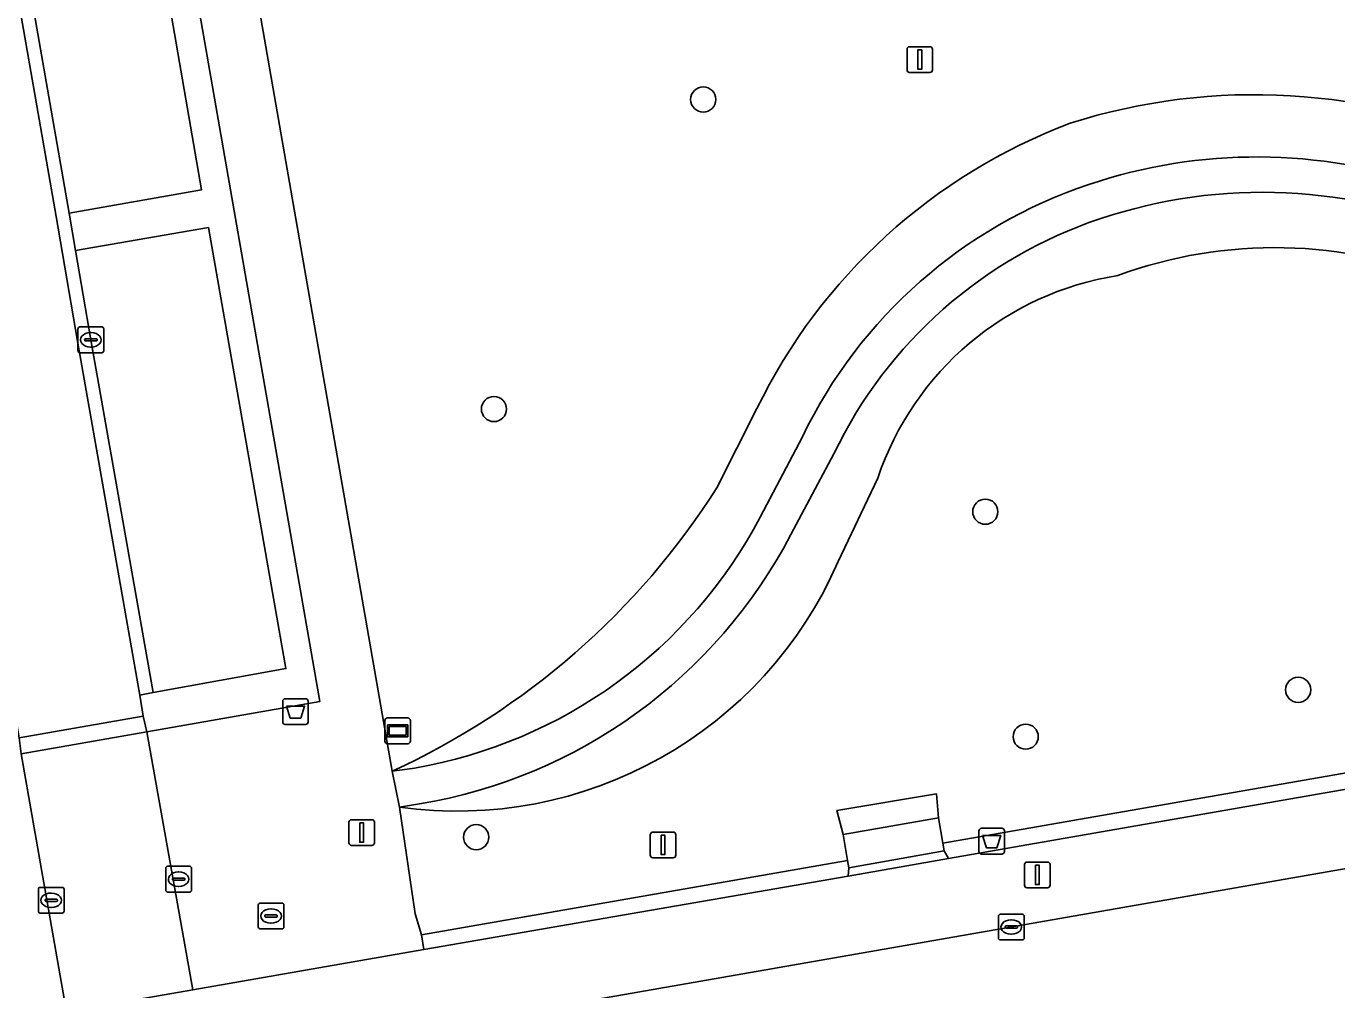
# Model space of a CAD drawing. Extents: x 162879 to 165540, y 384011 to 385181.
# Drawn here: x 164268.3 to 164319.3, y 384758.1 to 384795.5 of the extents above; entities that cross this region are included whole.
import ezdxf

# ---------------------------------------------------------------- set-up
doc = ezdxf.new("R2010")
doc.units = 0
for name, color, linetype in [('IMGEO_Afvalbak', 7, 'Continuous'), ('IMGEO_Boom', 7, 'Continuous'), ('IMGEO_Groenvoorziening', 7, 'Continuous'), ('IMGEO_Haag', 7, 'Continuous'), ('IMGEO_Kolk', 7, 'Continuous'), ('IMGEO_Lichtmast', 7, 'Continuous'), ('IMGEO_Parkeervlak_open', 7, 'Continuous'), ('IMGEO_Rijbaan_lokaal_gesloten', 7, 'Continuous'), ('IMGEO_Rijbaan_lokaal_open', 7, 'Continuous'), ('IMGEO_Rioolput', 7, 'Continuous'), ('IMGEO_Verkeersbordpaal', 7, 'Continuous'), ('IMGEO_Verkeerseiland_open', 7, 'Continuous'), ('IMGEO_Vlaggenmast', 7, 'Continuous'), ('IMGEO_Voetpad_gesloten', 7, 'Continuous'), ('IMGEO_Voetpad_open', 7, 'Continuous'), ('IMGEO_Wegwijzer', 7, 'Continuous')]:
    doc.layers.add(name, color=color, linetype=linetype)

msp = doc.modelspace()

# ---------------------------------------------------------------- linework, layer by layer
at = {"layer": 'IMGEO_Afvalbak'}
for p, q in [((164278.296, 384768.484), (164278.296, 384769.284)), ((164278.296, 384769.284), (164278.296, 384768.484)), ((164278.396, 384769.384), (164279.186, 384769.384)), ((164279.186, 384769.384), (164278.396, 384769.384)), ((164279.286, 384769.284), (164279.286, 384768.484)), ((164279.286, 384768.484), (164279.286, 384769.284)), ((164279.186, 384768.384), (164278.396, 384768.384)), ((164278.396, 384768.384), (164279.186, 384768.384)), ((164305.362, 384763.445), (164305.362, 384764.245)), ((164305.362, 384764.245), (164305.362, 384763.445)), ((164305.462, 384764.345), (164306.252, 384764.345)), ((164306.252, 384764.345), (164305.462, 384764.345)), ((164306.352, 384764.245), (164306.352, 384763.445)), ((164306.352, 384763.445), (164306.352, 384764.245)), ((164306.252, 384763.345), (164305.462, 384763.345)), ((164305.462, 384763.345), (164306.252, 384763.345))]:
    msp.add_line(p, q, dxfattribs=at)
for points in [[(164278.439, 384769.098), (164279.143, 384769.098), (164278.994, 384768.628), (164278.588, 384768.628), (164278.439, 384769.098)], [(164305.505, 384764.059), (164306.209, 384764.059), (164306.06, 384763.589), (164305.654, 384763.589), (164305.505, 384764.059)]]:
    msp.add_lwpolyline(points, dxfattribs=at)
for centre, start, end in [((164278.396, 384769.284), 90, 180), ((164278.396, 384769.284), 90, 180), ((164279.186, 384769.284), 0, 90), ((164279.186, 384769.284), 360, 90), ((164278.396, 384768.484), 180, 270), ((164278.396, 384768.484), 180, 270), ((164279.186, 384768.484), 270, 0), ((164279.186, 384768.484), 270, 0), ((164305.462, 384764.245), 90, 180), ((164305.462, 384764.245), 90, 180), ((164306.252, 384764.245), 0, 90), ((164306.252, 384764.245), 360, 90), ((164305.462, 384763.445), 180, 270), ((164305.462, 384763.445), 180, 270), ((164306.252, 384763.445), 270, 0), ((164306.252, 384763.445), 270, 0)]:
    msp.add_arc(centre, 0.1, start, end, dxfattribs=at)
at = {"layer": 'IMGEO_Boom'}
for centre in [(164294.643, 384792.685), (164286.507, 384780.647), (164305.608, 384776.656), (164317.769, 384769.728), (164307.179, 384767.908), (164285.818, 384764.002)]:
    msp.add_circle(centre, 0.489, dxfattribs=at)
at = {"layer": 'IMGEO_Groenvoorziening'}
for points in [[(164330.654, 384882.354), (164330.723, 384881.732), (164331.347, 384878.17), (164334.754, 384858.773), (164346.279, 384860.638), (164348.805, 384846.051), (164348.644, 384846), (164349.18, 384842.563), (164349.324, 384842.588), (164349.613, 384840.931), (164351.548, 384829.842), (164276.889, 384816.815), (164274.651, 384829.632), (164271.653, 384829.088), (164282.544, 384766.563)], [(164282.829, 384765.172), (164283.45, 384761.019), (164283.687, 384760.203), (164300.25, 384763.088), (164300.077, 384764.098), (164299.838, 384765.042), (164303.716, 384765.684), (164303.794, 384764.751), (164303.957, 384763.77), (164379.249, 384776.9), (164399.038, 384780.326)], [(164295.177, 384777.588), (164296.728, 384780.665)], [(164296.728, 384780.665), (164295.177, 384777.588)], [(164296.862, 384776.45), (164298.497, 384779.571)], [(164299.724, 384778.912), (164298.05, 384775.773)], [(164301.429, 384777.962), (164299.891, 384774.721)], [(164299.891, 384774.721), (164301.429, 384777.962)], [(164282.544, 384766.563), (164283.413, 384766.687)], [(164283.612, 384765.293), (164282.829, 384765.172)]]:
    msp.add_lwpolyline(points, dxfattribs=at)
msp.add_lwpolyline([(164269.372, 384828.679), (164262.678, 384827.47), (164262.749, 384826.844), (164262.874, 384826.128), (164263.311, 384826.204), (164268.57, 384827.113), (164271.564, 384809.881), (164266.368, 384808.97), (164266.64, 384807.499), (164271.822, 384808.397), (164275.143, 384789.173), (164269.997, 384788.263), (164270.242, 384786.816), (164275.409, 384787.702), (164278.418, 384770.555), (164273.256, 384769.625), (164272.745, 384769.52), (164272.869, 384768.704), (164273.015, 384768.095), (164279.736, 384769.275)], close=True, dxfattribs=at)
for centre, radius, start, end in [((164316.071, 384769.236), 23.637, 65.5746, 107.6326), ((164316.071, 384769.236), 23.637, 65.5746, 107.6326), ((164316.749, 384770.921), 22.266, 110.61, 154.0482), ((164316.749, 384770.921), 22.266, 110.61, 154.0482), ((164316.164, 384769.998), 20.453, 70.7897, 108.6052), ((164315.701, 384771.265), 19.105, 108.5016, 154.229), ((164316.379, 384769.273), 19.804, 66.0545, 108.601), ((164315.684, 384771.26), 17.7, 108.5203, 154.3846), ((164316.859, 384769.247), 17.678, 67.4311, 110.1858), ((164316.859, 384769.247), 17.678, 67.4311, 110.1858), ((164312.574, 384774.225), 11.755, 98.8823, 161.4642), ((164312.574, 384774.225), 11.755, 98.8823, 161.4642), ((164270.216, 384793.44), 29.569, 294.6409, 327.5824), ((164270.216, 384793.44), 29.569, 294.6409, 327.5824), ((164280.226, 384785.221), 18.806, 279.7552, 332.1986), ((164280.315, 384785.021), 20.002, 279.489, 332.46), ((164285.08, 384781.168), 16.154, 261.9907, 336.4777), ((164285.08, 384781.168), 16.154, 261.9907, 336.4777)]:
    msp.add_arc(centre, radius, start, end, dxfattribs=at)
at = {"layer": 'IMGEO_Haag'}
msp.add_lwpolyline([(164269.372, 384828.679), (164262.678, 384827.47), (164262.749, 384826.844), (164262.874, 384826.128), (164263.311, 384826.204), (164268.57, 384827.113), (164271.564, 384809.881), (164266.368, 384808.97), (164266.64, 384807.499), (164271.822, 384808.397), (164275.143, 384789.173), (164269.997, 384788.263), (164270.242, 384786.816), (164275.409, 384787.702), (164278.418, 384770.555), (164273.256, 384769.625), (164272.745, 384769.52), (164272.869, 384768.704), (164273.015, 384768.095), (164279.736, 384769.275)], close=True, dxfattribs=at)
at = {"layer": 'IMGEO_Kolk'}
for p, q in [((164270.412, 384783.839), (164271.264, 384783.839)), ((164270.337, 384782.913), (164270.337, 384783.765)), ((164270.596, 384783.333), (164270.596, 384783.345)), ((164271.034, 384783.296), (164270.636, 384783.296)), ((164270.639, 384783.382), (164271.037, 384783.382)), ((164270.825, 384783.619), (164270.85, 384783.619)), ((164271.08, 384783.345), (164271.08, 384783.333)), ((164271.338, 384783.765), (164271.338, 384782.913)), ((164271.264, 384782.839), (164270.412, 384782.839)), ((164270.848, 384783.059), (164270.823, 384783.059)), ((164273.749, 384761.94), (164273.749, 384762.792)), ((164273.824, 384762.866), (164274.676, 384762.866)), ((164274.051, 384762.409), (164274.449, 384762.409)), ((164274.237, 384762.646), (164274.262, 384762.646)), ((164274.75, 384762.792), (164274.75, 384761.94)), ((164268.797, 384761.12), (164268.797, 384761.972)), ((164268.872, 384762.046), (164269.724, 384762.046)), ((164269.798, 384761.972), (164269.798, 384761.12)), ((164274.008, 384762.36), (164274.008, 384762.372)), ((164274.446, 384762.323), (164274.048, 384762.323)), ((164274.26, 384762.086), (164274.235, 384762.086)), ((164274.492, 384762.372), (164274.492, 384762.36)), ((164269.056, 384761.54), (164269.056, 384761.552)), ((164269.494, 384761.503), (164269.096, 384761.503)), ((164269.099, 384761.589), (164269.497, 384761.589)), ((164269.285, 384761.826), (164269.31, 384761.826)), ((164269.54, 384761.552), (164269.54, 384761.54)), ((164274.676, 384761.866), (164273.824, 384761.866)), ((164269.724, 384761.046), (164268.872, 384761.046)), ((164269.308, 384761.266), (164269.283, 384761.266)), ((164306.118, 384760.079), (164306.118, 384760.931)), ((164306.193, 384761.005), (164307.045, 384761.005)), ((164307.119, 384760.931), (164307.119, 384760.079)), ((164306.377, 384760.499), (164306.377, 384760.511)), ((164306.815, 384760.462), (164306.417, 384760.462)), ((164306.42, 384760.548), (164306.818, 384760.548)), ((164306.606, 384760.785), (164306.631, 384760.785)), ((164306.861, 384760.511), (164306.861, 384760.499)), ((164307.045, 384760.005), (164306.193, 384760.005)), ((164306.629, 384760.225), (164306.604, 384760.225))]:
    msp.add_line(p, q, dxfattribs=at)
for points in [[(164270.412, 384783.839), (164271.264, 384783.839)], [(164270.337, 384782.913), (164270.337, 384783.765)], [(164271.338, 384783.765), (164271.338, 384782.913)], [(164271.264, 384782.839), (164270.412, 384782.839)], [(164273.749, 384761.94), (164273.749, 384762.792)], [(164273.824, 384762.866), (164274.676, 384762.866)], [(164274.75, 384762.792), (164274.75, 384761.94)], [(164268.797, 384761.12), (164268.797, 384761.972)], [(164268.872, 384762.046), (164269.724, 384762.046)], [(164269.798, 384761.972), (164269.798, 384761.12)], [(164274.676, 384761.866), (164273.824, 384761.866)], [(164269.724, 384761.046), (164268.872, 384761.046)], [(164306.118, 384760.079), (164306.118, 384760.931)], [(164306.193, 384761.005), (164307.045, 384761.005)], [(164307.119, 384760.931), (164307.119, 384760.079)], [(164307.045, 384760.005), (164306.193, 384760.005)]]:
    msp.add_lwpolyline(points, dxfattribs=at)
for centre, radius, start, end in [((164270.414, 384783.763), 0.0765, 91.552, 178.448), ((164270.414, 384783.763), 0.0765, 91.552, 178.448), ((164271.262, 384783.763), 0.0765, 1.552, 88.448), ((164271.262, 384783.763), 0.0765, 1.552, 88.448), ((164270.636, 384783.342), 0.0403, 85.8775, 175.7526), ((164270.633, 384783.332), 0.0366, 178.938, 274.7102), ((164271.037, 384783.339), 0.043, 264.8664, 352.4533), ((164271.041, 384783.344), 0.0386, 1.7309, 96.639), ((164270.414, 384782.915), 0.0765, 181.552, 268.448), ((164270.414, 384782.915), 0.0765, 181.552, 268.448), ((164271.262, 384782.915), 0.0765, 271.552, 358.448), ((164271.262, 384782.915), 0.0765, 271.552, 358.448), ((164273.826, 384762.79), 0.0765, 91.552, 178.448), ((164273.826, 384762.79), 0.0765, 91.552, 178.448), ((164274.048, 384762.369), 0.0403, 85.8775, 175.7526), ((164274.453, 384762.371), 0.0386, 1.7309, 96.639), ((164274.674, 384762.79), 0.0765, 1.552, 88.448), ((164274.674, 384762.79), 0.0765, 1.552, 88.448), ((164268.874, 384761.97), 0.0765, 91.552, 178.448), ((164268.874, 384761.97), 0.0765, 91.552, 178.448), ((164269.722, 384761.97), 0.0765, 1.552, 88.448), ((164269.722, 384761.97), 0.0765, 1.552, 88.448), ((164273.826, 384761.942), 0.0765, 181.552, 268.448), ((164273.826, 384761.942), 0.0765, 181.552, 268.448), ((164274.045, 384762.359), 0.0366, 178.938, 274.7102), ((164274.449, 384762.366), 0.043, 264.8664, 352.4533), ((164274.674, 384761.942), 0.0765, 271.552, 358.448), ((164274.674, 384761.942), 0.0765, 271.552, 358.448), ((164269.096, 384761.549), 0.0403, 85.8775, 175.7526), ((164269.093, 384761.539), 0.0366, 178.938, 274.7102), ((164269.497, 384761.546), 0.043, 264.8664, 352.4533), ((164269.501, 384761.551), 0.0386, 1.7309, 96.639), ((164268.874, 384761.122), 0.0765, 181.552, 268.448), ((164268.874, 384761.122), 0.0765, 181.552, 268.448), ((164269.722, 384761.122), 0.0765, 271.552, 358.448), ((164269.722, 384761.122), 0.0765, 271.552, 358.448), ((164306.195, 384760.929), 0.0765, 91.552, 178.448), ((164306.195, 384760.929), 0.0765, 91.552, 178.448), ((164307.043, 384760.929), 0.0765, 1.552, 88.448), ((164307.043, 384760.929), 0.0765, 1.552, 88.448), ((164306.417, 384760.508), 0.0403, 85.8775, 175.7526), ((164306.414, 384760.498), 0.0366, 178.938, 274.7102), ((164306.818, 384760.505), 0.043, 264.8664, 352.4533), ((164306.822, 384760.51), 0.0386, 1.7309, 96.639), ((164306.195, 384760.081), 0.0765, 181.552, 268.448), ((164306.195, 384760.081), 0.0765, 181.552, 268.448), ((164307.043, 384760.081), 0.0765, 271.552, 358.448), ((164307.043, 384760.081), 0.0765, 271.552, 358.448)]:
    msp.add_arc(centre, radius, start, end, dxfattribs=at)
for centre, major_axis, ratio, start_param, end_param in [((164270.824, 384783.339), (-0.387, 0.002), 0.722429, 4.712389, 7.853982), ((164270.849, 384783.339), (-0.39, 0.002), 0.717154, 1.570796, 4.712389), ((164274.236, 384762.366), (-0.387, 0.002), 0.722429, 4.712389, 7.853982), ((164274.261, 384762.366), (-0.39, 0.002), 0.717154, 1.570796, 4.712389), ((164269.284, 384761.546), (-0.387, 0.002), 0.722429, 4.712389, 7.853982), ((164269.309, 384761.546), (-0.39, 0.002), 0.717154, 1.570796, 4.712389), ((164306.605, 384760.505), (-0.387, 0.002), 0.722429, 4.712389, 7.853982), ((164306.63, 384760.505), (-0.39, 0.002), 0.717154, 1.570796, 4.712389)]:
    msp.add_ellipse(centre, major_axis=major_axis, ratio=ratio, start_param=start_param, end_param=end_param, dxfattribs=at)
at = {"layer": 'IMGEO_Lichtmast'}
for p, q in [((164280.872, 384763.78), (164280.872, 384764.58)), ((164280.872, 384764.58), (164280.872, 384763.78)), ((164280.972, 384764.68), (164281.762, 384764.68)), ((164281.762, 384764.68), (164280.972, 384764.68)), ((164281.862, 384764.58), (164281.862, 384763.78)), ((164281.862, 384763.78), (164281.862, 384764.58)), ((164281.762, 384763.68), (164280.972, 384763.68)), ((164280.972, 384763.68), (164281.762, 384763.68)), ((164307.133, 384762.131), (164307.133, 384762.931)), ((164307.133, 384762.931), (164307.133, 384762.131)), ((164307.233, 384763.031), (164308.023, 384763.031)), ((164308.023, 384763.031), (164307.233, 384763.031)), ((164308.123, 384762.931), (164308.123, 384762.131)), ((164308.123, 384762.131), (164308.123, 384762.931)), ((164308.023, 384762.031), (164307.233, 384762.031)), ((164307.233, 384762.031), (164308.023, 384762.031))]:
    msp.add_line(p, q, dxfattribs=at)
for points in [[(164281.292, 384764.555), (164281.442, 384764.555), (164281.442, 384763.805), (164281.292, 384763.805), (164281.292, 384764.555)], [(164307.553, 384762.906), (164307.703, 384762.906), (164307.703, 384762.156), (164307.553, 384762.156), (164307.553, 384762.906)]]:
    msp.add_lwpolyline(points, dxfattribs=at)
for centre, start, end in [((164280.972, 384764.58), 90, 180), ((164280.972, 384764.58), 90, 180), ((164281.762, 384764.58), 0, 90), ((164281.762, 384764.58), 360, 90), ((164280.972, 384763.78), 180, 270), ((164280.972, 384763.78), 180, 270), ((164281.762, 384763.78), 270, 0), ((164281.762, 384763.78), 270, 0), ((164307.233, 384762.931), 90, 180), ((164307.233, 384762.931), 90, 180), ((164308.023, 384762.931), 0, 90), ((164308.023, 384762.931), 360, 90), ((164307.233, 384762.131), 180, 270), ((164307.233, 384762.131), 180, 270), ((164308.023, 384762.131), 270, 0), ((164308.023, 384762.131), 270, 0)]:
    msp.add_arc(centre, 0.1, start, end, dxfattribs=at)
at = {"layer": 'IMGEO_Parkeervlak_open'}
for points in [[(164269.997, 384788.263), (164275.143, 384789.173), (164271.822, 384808.397), (164266.64, 384807.499), (164267.097, 384804.813)], [(164273.256, 384769.625), (164278.418, 384770.555), (164275.409, 384787.702), (164270.242, 384786.816), (164270.839, 384783.339)]]:
    msp.add_lwpolyline(points, close=True, dxfattribs=at)
at = {"layer": 'IMGEO_Rijbaan_lokaal_gesloten'}
msp.add_lwpolyline([(164371.601, 384771.819), (164361.498, 384770.071), (164346.209, 384767.398), (164324.914, 384763.697), (164289.347, 384757.489), (164279.535, 384755.77), (164266.209, 384753.43), (164257.378, 384751.922), (164246.314, 384750), (164240.108, 384748.922), (164237.753, 384748.5), (164184.34, 384739.338), (164178.884, 384738.404), (164123.872, 384728.793), (164118.192, 384727.8)], dxfattribs=at)
at = {"layer": 'IMGEO_Rijbaan_lokaal_open'}
for points in [[(164267.481, 384771.123), (164268.044, 384767.862), (164272.869, 384768.704), (164272.745, 384769.52), (164270.331, 384783.216), (164269.734, 384786.693), (164269.489, 384788.14), (164265.86, 384808.847), (164262.874, 384826.128), (164262.749, 384826.844), (164257.898, 384826.005), (164258.038, 384825.265), (164258.186, 384824.513), (164261.775, 384803.928), (164265.515, 384782.371)], [(164273.256, 384769.625), (164270.839, 384783.339), (164270.242, 384786.816), (164269.997, 384788.263), (164267.097, 384804.813), (164266.64, 384807.499), (164266.368, 384808.97), (164263.387, 384825.67), (164263.311, 384826.204), (164262.874, 384826.128), (164265.86, 384808.847), (164269.489, 384788.14), (164269.734, 384786.693), (164270.331, 384783.216), (164272.745, 384769.52)], [(164268.044, 384767.862), (164268.133, 384767.243), (164273.015, 384768.095), (164272.869, 384768.704)]]:
    msp.add_lwpolyline(points, close=True, dxfattribs=at)
at = {"layer": 'IMGEO_Rioolput'}
for p, q in [((164277.416, 384761.434), (164278.268, 384761.434)), ((164277.341, 384760.508), (164277.341, 384761.36)), ((164277.6, 384760.928), (164277.6, 384760.94)), ((164278.038, 384760.891), (164277.64, 384760.891)), ((164277.643, 384760.977), (164278.041, 384760.977)), ((164277.829, 384761.214), (164277.854, 384761.214)), ((164278.084, 384760.94), (164278.084, 384760.928)), ((164278.342, 384761.36), (164278.342, 384760.508)), ((164278.268, 384760.434), (164277.416, 384760.434)), ((164277.852, 384760.654), (164277.827, 384760.654))]:
    msp.add_line(p, q, dxfattribs=at)
for points in [[(164277.416, 384761.434), (164278.268, 384761.434)], [(164277.341, 384760.508), (164277.341, 384761.36)], [(164278.342, 384761.36), (164278.342, 384760.508)], [(164278.268, 384760.434), (164277.416, 384760.434)]]:
    msp.add_lwpolyline(points, dxfattribs=at)
for centre, radius, start, end in [((164277.418, 384761.358), 0.0765, 91.552, 178.448), ((164277.418, 384761.358), 0.0765, 91.552, 178.448), ((164278.266, 384761.358), 0.0765, 1.552, 88.448), ((164278.266, 384761.358), 0.0765, 1.552, 88.448), ((164277.64, 384760.937), 0.0403, 85.8775, 175.7526), ((164277.637, 384760.927), 0.0366, 178.938, 274.7102), ((164278.041, 384760.934), 0.043, 264.8664, 352.4533), ((164278.045, 384760.939), 0.0386, 1.7309, 96.639), ((164277.418, 384760.51), 0.0765, 181.552, 268.448), ((164277.418, 384760.51), 0.0765, 181.552, 268.448), ((164278.266, 384760.51), 0.0765, 271.552, 358.448), ((164278.266, 384760.51), 0.0765, 271.552, 358.448)]:
    msp.add_arc(centre, radius, start, end, dxfattribs=at)
for centre, major_axis, ratio, start_param, end_param in [((164277.828, 384760.934), (-0.387, 0.002), 0.722429, 4.712389, 7.853982), ((164277.853, 384760.934), (-0.39, 0.002), 0.717154, 1.570796, 4.712389)]:
    msp.add_ellipse(centre, major_axis=major_axis, ratio=ratio, start_param=start_param, end_param=end_param, dxfattribs=at)
at = {"layer": 'IMGEO_Verkeersbordpaal'}
for p, q in [((164292.586, 384763.297), (164292.586, 384764.097)), ((164292.586, 384764.097), (164292.586, 384763.297)), ((164292.686, 384764.197), (164293.476, 384764.197)), ((164293.476, 384764.197), (164292.686, 384764.197)), ((164293.576, 384764.097), (164293.576, 384763.297)), ((164293.576, 384763.297), (164293.576, 384764.097)), ((164293.476, 384763.197), (164292.686, 384763.197)), ((164292.686, 384763.197), (164293.476, 384763.197))]:
    msp.add_line(p, q, dxfattribs=at)
msp.add_lwpolyline([(164293.006, 384764.072), (164293.156, 384764.072), (164293.156, 384763.322), (164293.006, 384763.322), (164293.006, 384764.072)], dxfattribs=at)
for centre, start, end in [((164292.686, 384764.097), 90, 180), ((164292.686, 384764.097), 90, 180), ((164293.476, 384764.097), 0, 90), ((164293.476, 384764.097), 360, 90), ((164292.686, 384763.297), 180, 270), ((164292.686, 384763.297), 180, 270), ((164293.476, 384763.297), 270, 0), ((164293.476, 384763.297), 270, 0)]:
    msp.add_arc(centre, 0.1, start, end, dxfattribs=at)
at = {"layer": 'IMGEO_Verkeerseiland_open'}
for points in [[(164399.113, 384779.726), (164399.038, 384780.326), (164379.249, 384776.9), (164303.957, 384763.77), (164304.007, 384763.468), (164304.173, 384763.168)], [(164300.298, 384762.811), (164300.283, 384762.485), (164304.173, 384763.168), (164304.007, 384763.468)], [(164300.25, 384763.088), (164283.687, 384760.203), (164283.781, 384759.634), (164300.283, 384762.485), (164300.298, 384762.811)]]:
    msp.add_lwpolyline(points, close=True, dxfattribs=at)
at = {"layer": 'IMGEO_Vlaggenmast'}
for p, q in [((164302.566, 384793.836), (164302.566, 384794.636)), ((164302.566, 384794.636), (164302.566, 384793.836)), ((164302.666, 384794.736), (164303.456, 384794.736)), ((164303.456, 384794.736), (164302.666, 384794.736)), ((164303.556, 384794.636), (164303.556, 384793.836)), ((164303.556, 384793.836), (164303.556, 384794.636)), ((164303.456, 384793.736), (164302.666, 384793.736)), ((164302.666, 384793.736), (164303.456, 384793.736))]:
    msp.add_line(p, q, dxfattribs=at)
msp.add_lwpolyline([(164302.986, 384794.611), (164303.136, 384794.611), (164303.136, 384793.861), (164302.986, 384793.861), (164302.986, 384794.611)], dxfattribs=at)
for centre, start, end in [((164302.666, 384794.636), 90, 180), ((164302.666, 384794.636), 90, 180), ((164303.456, 384794.636), 0, 90), ((164303.456, 384794.636), 360, 90), ((164302.666, 384793.836), 180, 270), ((164302.666, 384793.836), 180, 270), ((164303.456, 384793.836), 270, 0), ((164303.456, 384793.836), 270, 0)]:
    msp.add_arc(centre, 0.1, start, end, dxfattribs=at)
at = {"layer": 'IMGEO_Voetpad_gesloten'}
for points in [[(164298.497, 384779.571), (164296.862, 384776.45)], [(164298.05, 384775.773), (164299.724, 384778.912)], [(164283.413, 384766.687), (164282.544, 384766.563), (164282.829, 384765.172), (164283.612, 384765.293)]]:
    msp.add_lwpolyline(points, dxfattribs=at)
for centre, radius, start, end in [((164316.164, 384769.998), 20.453, 70.7897, 108.6052), ((164315.701, 384771.265), 19.105, 108.5016, 154.229), ((164316.379, 384769.273), 19.804, 66.0545, 108.601), ((164315.684, 384771.26), 17.7, 108.5203, 154.3846), ((164280.226, 384785.221), 18.806, 279.7552, 332.1986), ((164280.315, 384785.021), 20.002, 279.489, 332.46)]:
    msp.add_arc(centre, radius, start, end, dxfattribs=at)
at = {"layer": 'IMGEO_Voetpad_open'}
for points in [[(164282.829, 384765.172), (164282.544, 384766.563), (164271.653, 384829.088), (164269.372, 384828.679), (164279.736, 384769.275), (164273.015, 384768.095), (164274.801, 384758.067), (164283.781, 384759.634), (164283.687, 384760.203), (164283.45, 384761.019)], [(164273.015, 384768.095), (164268.133, 384767.243), (164269.885, 384757.21), (164274.801, 384758.067)], [(164303.794, 384764.751), (164303.716, 384765.684), (164299.838, 384765.042), (164300.077, 384764.098)], [(164303.957, 384763.77), (164303.794, 384764.751), (164300.077, 384764.098), (164300.25, 384763.088), (164300.298, 384762.811), (164304.007, 384763.468)]]:
    msp.add_lwpolyline(points, close=True, dxfattribs=at)
for points in [[(164399.113, 384779.726), (164304.173, 384763.168), (164300.283, 384762.485), (164283.781, 384759.634), (164274.801, 384758.067), (164269.885, 384757.21), (164265.676, 384756.475), (164266.123, 384753.922), (164279.449, 384756.262), (164279.535, 384755.77), (164289.347, 384757.489), (164324.914, 384763.697), (164346.209, 384767.398), (164361.498, 384770.071)], [(164264.487, 384756.268), (164265.676, 384756.475), (164269.885, 384757.21), (164268.133, 384767.243)]]:
    msp.add_lwpolyline(points, dxfattribs=at)
at = {"layer": 'IMGEO_Wegwijzer'}
for p, q in [((164282.267, 384767.735), (164282.267, 384768.535)), ((164282.267, 384768.535), (164282.267, 384767.735)), ((164282.367, 384768.635), (164283.157, 384768.635)), ((164283.157, 384768.635), (164282.367, 384768.635)), ((164283.257, 384768.535), (164283.257, 384767.735)), ((164283.257, 384767.735), (164283.257, 384768.535)), ((164283.157, 384767.635), (164282.367, 384767.635)), ((164282.367, 384767.635), (164283.157, 384767.635))]:
    msp.add_line(p, q, dxfattribs=at)
for points in [[(164282.368, 384768.367), (164283.156, 384768.367), (164283.156, 384767.903), (164282.368, 384767.903), (164282.368, 384768.367)], [(164282.433, 384768.302), (164282.433, 384767.968), (164283.091, 384767.968), (164283.091, 384768.302), (164282.433, 384768.302)]]:
    msp.add_lwpolyline(points, dxfattribs=at)
for centre, start, end in [((164282.367, 384768.535), 90, 180), ((164282.367, 384768.535), 90, 180), ((164283.157, 384768.535), 0, 90), ((164283.157, 384768.535), 360, 90), ((164282.367, 384767.735), 180, 270), ((164282.367, 384767.735), 180, 270), ((164283.157, 384767.735), 270, 0), ((164283.157, 384767.735), 270, 0)]:
    msp.add_arc(centre, 0.1, start, end, dxfattribs=at)

doc.saveas('drawing.dxf')
